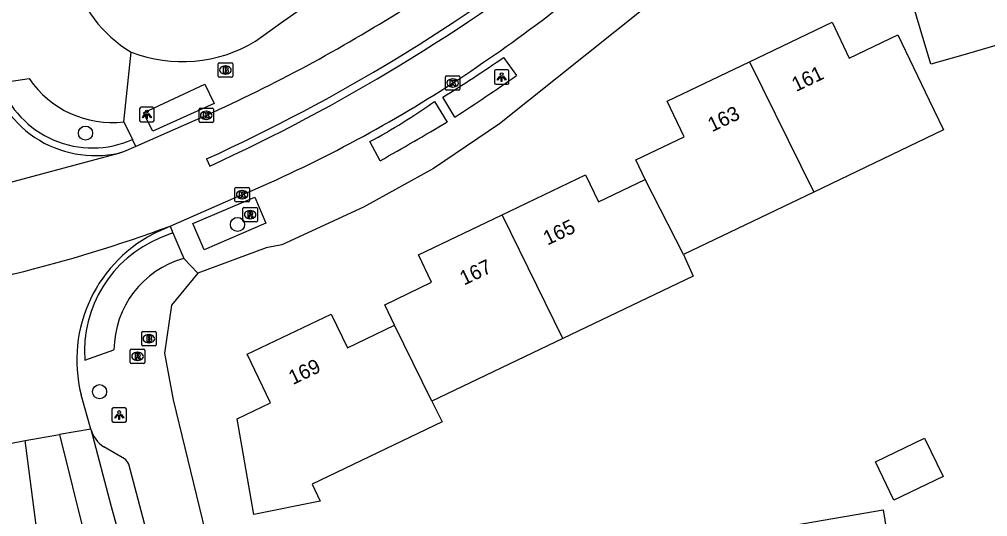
# Model space of a CAD drawing. Extents: x 162880 to 165536, y 384011 to 385179.
# Drawn here: x 164273.5 to 164340.3, y 384501.9 to 384536.2 of the extents above; entities that cross this region are included whole.
import ezdxf

# ---------------------------------------------------------------- set-up
doc = ezdxf.new("R2010")
doc.units = 0
for name, color, linetype in [('IMGEO_Boom', 7, 'Continuous'), ('IMGEO_Brandkraan', 7, 'Continuous'), ('IMGEO_Kolk', 7, 'Continuous'), ('IMGEO_Lichtpunt', 7, 'Continuous'), ('IMGEO_Pand', 7, 'Continuous'), ('IMGEO_Pand_nummerreeks', 7, 'Continuous'), ('IMGEO_Rijbaan_lokaal_gesloten', 7, 'Continuous'), ('IMGEO_Rijbaan_lokaal_open', 7, 'Continuous'), ('IMGEO_Rioolput', 7, 'Continuous'), ('IMGEO_Voetpad_open', 7, 'Continuous')]:
    doc.layers.add(name, color=color, linetype=linetype)

msp = doc.modelspace()

# ---------------------------------------------------------------- linework, layer by layer
at = {"layer": 'IMGEO_Boom'}
for centre in [(164278.022, 384528.35), (164288.518, 384522.046), (164278.995, 384510.496)]:
    msp.add_circle(centre, 0.489, dxfattribs=at)
at = {"layer": 'IMGEO_Brandkraan'}
for p, q in [((164287.184, 384532.282), (164287.184, 384533.134)), ((164287.259, 384533.208), (164288.111, 384533.208)), ((164288.185, 384533.134), (164288.185, 384532.282)), ((164287.672, 384532.988), (164287.697, 384532.988)), ((164288.111, 384532.208), (164287.259, 384532.208)), ((164287.695, 384532.428), (164287.67, 384532.428)), ((164281.901, 384513.73), (164281.901, 384514.582)), ((164281.976, 384514.656), (164282.828, 384514.656)), ((164282.389, 384514.436), (164282.414, 384514.436)), ((164282.902, 384514.582), (164282.902, 384513.73)), ((164282.412, 384513.876), (164282.387, 384513.876)), ((164282.828, 384513.656), (164281.976, 384513.656))]:
    msp.add_line(p, q, dxfattribs=at)
for points in [[(164287.184, 384532.282), (164287.184, 384533.134)], [(164287.259, 384533.208), (164288.111, 384533.208)], [(164288.185, 384533.134), (164288.185, 384532.282)], [(164287.532, 384532.908), (164287.532, 384532.508), (164287.745, 384532.508)], [(164287.763, 384532.908), (164287.532, 384532.908)], [(164287.711, 384532.827), (164287.657, 384532.827), (164287.657, 384532.751)], [(164287.657, 384532.751), (164287.71, 384532.751)], [(164287.719, 384532.675), (164287.657, 384532.675), (164287.657, 384532.594)], [(164287.657, 384532.594), (164287.719, 384532.594)], [(164288.111, 384532.208), (164287.259, 384532.208)], [(164281.901, 384513.73), (164281.901, 384514.582)], [(164281.976, 384514.656), (164282.828, 384514.656)], [(164282.902, 384514.582), (164282.902, 384513.73)], [(164282.249, 384514.356), (164282.249, 384513.956), (164282.462, 384513.956)], [(164282.48, 384514.356), (164282.249, 384514.356)], [(164282.428, 384514.275), (164282.374, 384514.275), (164282.374, 384514.199)], [(164282.374, 384514.199), (164282.427, 384514.199)], [(164282.436, 384514.123), (164282.374, 384514.123), (164282.374, 384514.042)], [(164282.374, 384514.042), (164282.436, 384514.042)], [(164282.828, 384513.656), (164281.976, 384513.656)]]:
    msp.add_lwpolyline(points, dxfattribs=at)
for centre, radius, start, end in [((164287.261, 384533.132), 0.0765, 91.55205, 178.44795), ((164287.261, 384533.132), 0.0765, 91.55205, 178.44795), ((164288.109, 384533.132), 0.0765, 1.55205, 88.44795), ((164288.109, 384533.132), 0.0765, 1.55205, 88.44795), ((164287.712, 384532.789), 0.0379, 267.82845, 90.93552), ((164287.72, 384532.634), 0.0404, 269.87594, 90.50774), ((164287.751, 384532.759), 0.251, 268.66757, 293.53466), ((164287.767, 384532.763), 0.145, 59.4692, 91.53667), ((164287.792, 384532.81), 0.0922, 285.51372, 58.15012), ((164287.797, 384532.618), 0.105, 301.31148, 78.98903), ((164287.261, 384532.284), 0.0765, 181.55205, 268.44795), ((164287.261, 384532.284), 0.0765, 181.55205, 268.44795), ((164288.109, 384532.284), 0.0765, 271.55205, 358.44795), ((164288.109, 384532.284), 0.0765, 271.55205, 358.44795), ((164281.978, 384514.58), 0.0765, 91.55205, 178.44795), ((164281.978, 384514.58), 0.0765, 91.55205, 178.44795), ((164282.826, 384514.58), 0.0765, 1.55205, 88.44795), ((164282.826, 384514.58), 0.0765, 1.55205, 88.44795), ((164281.978, 384513.732), 0.0765, 181.55205, 268.44795), ((164281.978, 384513.732), 0.0765, 181.55205, 268.44795), ((164282.429, 384514.237), 0.0379, 267.82845, 90.93552), ((164282.437, 384514.082), 0.0404, 269.87594, 90.50774), ((164282.468, 384514.207), 0.251, 268.66757, 293.53466), ((164282.484, 384514.211), 0.145, 59.4692, 91.53667), ((164282.509, 384514.258), 0.0922, 285.51372, 58.15012), ((164282.514, 384514.066), 0.105, 301.31148, 78.98903), ((164282.826, 384513.732), 0.0765, 271.55205, 358.44795), ((164282.826, 384513.732), 0.0765, 271.55205, 358.44795)]:
    msp.add_arc(centre, radius, start, end, dxfattribs=at)
for centre, major_axis, ratio, start_param, end_param in [((164287.671, 384532.708), (-0.387, 0.002), 0.722429, 4.712389, 7.853982), ((164287.696, 384532.708), (-0.39, 0.002), 0.717154, 1.570796, 4.712389), ((164282.388, 384514.156), (-0.387, 0.002), 0.722429, 4.712389, 7.853982), ((164282.413, 384514.156), (-0.39, 0.002), 0.717154, 1.570796, 4.712389)]:
    msp.add_ellipse(centre, major_axis=major_axis, ratio=ratio, start_param=start_param, end_param=end_param, dxfattribs=at)
at = {"layer": 'IMGEO_Kolk'}
for p, q in [((164302.876, 384531.387), (164302.876, 384532.239)), ((164302.951, 384532.313), (164303.803, 384532.313)), ((164303.364, 384532.093), (164303.389, 384532.093)), ((164303.877, 384532.239), (164303.877, 384531.387)), ((164303.803, 384531.313), (164302.951, 384531.313)), ((164303.387, 384531.533), (164303.362, 384531.533)), ((164285.86, 384529.152), (164285.86, 384530.004)), ((164285.935, 384530.078), (164286.787, 384530.078)), ((164286.348, 384529.858), (164286.373, 384529.858)), ((164286.861, 384530.004), (164286.861, 384529.152)), ((164286.371, 384529.298), (164286.346, 384529.298)), ((164286.787, 384529.078), (164285.935, 384529.078)), ((164288.341, 384523.678), (164288.341, 384524.53)), ((164288.416, 384524.604), (164289.268, 384524.604)), ((164289.342, 384524.53), (164289.342, 384523.678)), ((164288.852, 384523.824), (164288.827, 384523.824)), ((164288.829, 384524.384), (164288.854, 384524.384)), ((164289.268, 384523.604), (164288.416, 384523.604))]:
    msp.add_line(p, q, dxfattribs=at)
for points in [[(164302.876, 384531.387), (164302.876, 384532.239)], [(164302.951, 384532.313), (164303.803, 384532.313)], [(164303.197, 384532.013), (164303.32, 384532.013), (164303.32, 384531.862), (164303.45, 384532.013), (164303.614, 384532.013), (164303.468, 384531.862), (164303.621, 384531.613), (164303.469, 384531.613), (164303.384, 384531.777), (164303.32, 384531.71), (164303.32, 384531.613), (164303.197, 384531.613), (164303.197, 384532.013)], [(164303.877, 384532.239), (164303.877, 384531.387)], [(164303.803, 384531.313), (164302.951, 384531.313)], [(164285.86, 384529.152), (164285.86, 384530.004)], [(164285.935, 384530.078), (164286.787, 384530.078)], [(164286.181, 384529.778), (164286.304, 384529.778), (164286.304, 384529.627), (164286.434, 384529.778), (164286.598, 384529.778), (164286.452, 384529.627), (164286.605, 384529.378), (164286.453, 384529.378), (164286.368, 384529.542), (164286.304, 384529.475), (164286.304, 384529.378), (164286.181, 384529.378), (164286.181, 384529.778)], [(164286.861, 384530.004), (164286.861, 384529.152)], [(164286.787, 384529.078), (164285.935, 384529.078)], [(164288.341, 384523.678), (164288.341, 384524.53)], [(164288.416, 384524.604), (164289.268, 384524.604)], [(164289.342, 384524.53), (164289.342, 384523.678)], [(164288.662, 384524.304), (164288.785, 384524.304), (164288.785, 384524.153), (164288.915, 384524.304), (164289.079, 384524.304), (164288.933, 384524.153), (164289.086, 384523.904), (164288.934, 384523.904), (164288.849, 384524.068), (164288.785, 384524.001), (164288.785, 384523.904), (164288.662, 384523.904), (164288.662, 384524.304)], [(164289.268, 384523.604), (164288.416, 384523.604)]]:
    msp.add_lwpolyline(points, dxfattribs=at)
for centre, start, end in [((164302.953, 384532.237), 91.55205, 178.44795), ((164302.953, 384532.237), 91.55205, 178.44795), ((164303.801, 384532.237), 1.55205, 88.44795), ((164303.801, 384532.237), 1.55205, 88.44795), ((164302.953, 384531.389), 181.55205, 268.44795), ((164302.953, 384531.389), 181.55205, 268.44795), ((164303.801, 384531.389), 271.55205, 358.44795), ((164303.801, 384531.389), 271.55205, 358.44795), ((164285.937, 384530.002), 91.55205, 178.44795), ((164285.937, 384530.002), 91.55205, 178.44795), ((164286.785, 384530.002), 1.55205, 88.44795), ((164286.785, 384530.002), 1.55205, 88.44795), ((164285.937, 384529.154), 181.55205, 268.44795), ((164285.937, 384529.154), 181.55205, 268.44795), ((164286.785, 384529.154), 271.55205, 358.44795), ((164286.785, 384529.154), 271.55205, 358.44795), ((164288.418, 384524.528), 91.55205, 178.44795), ((164288.418, 384524.528), 91.55205, 178.44795), ((164289.266, 384524.528), 1.55205, 88.44795), ((164289.266, 384524.528), 1.55205, 88.44795), ((164288.418, 384523.68), 181.55205, 268.44795), ((164288.418, 384523.68), 181.55205, 268.44795), ((164289.266, 384523.68), 271.55205, 358.44795), ((164289.266, 384523.68), 271.55205, 358.44795)]:
    msp.add_arc(centre, 0.0765, start, end, dxfattribs=at)
for centre, major_axis, ratio, start_param, end_param in [((164303.363, 384531.813), (-0.387, 0.002), 0.722429, 4.712389, 7.853982), ((164303.388, 384531.813), (-0.39, 0.002), 0.717154, 1.570796, 4.712389), ((164286.347, 384529.578), (-0.387, 0.002), 0.722429, 4.712389, 7.853982), ((164286.372, 384529.578), (-0.39, 0.002), 0.717154, 1.570796, 4.712389), ((164288.828, 384524.104), (-0.387, 0.002), 0.722429, 4.712389, 7.853982), ((164288.853, 384524.104), (-0.39, 0.002), 0.717154, 1.570796, 4.712389)]:
    msp.add_ellipse(centre, major_axis=major_axis, ratio=ratio, start_param=start_param, end_param=end_param, dxfattribs=at)
at = {"layer": 'IMGEO_Lichtpunt'}
for p, q in [((164306.256, 384532.627), (164306.256, 384531.82)), ((164306.256, 384532.627), (164306.256, 384531.82)), ((164307.158, 384532.722), (164306.35, 384532.722)), ((164307.158, 384532.722), (164306.35, 384532.722)), ((164307.252, 384531.82), (164307.252, 384532.627)), ((164307.252, 384531.82), (164307.252, 384532.627)), ((164306.35, 384531.726), (164307.158, 384531.726)), ((164306.35, 384531.726), (164307.158, 384531.726)), ((164281.76, 384530.038), (164281.76, 384529.231)), ((164281.76, 384530.038), (164281.76, 384529.231)), ((164282.662, 384530.133), (164281.854, 384530.133)), ((164282.662, 384530.133), (164281.854, 384530.133)), ((164282.756, 384529.231), (164282.756, 384530.038)), ((164282.756, 384529.231), (164282.756, 384530.038)), ((164281.854, 384529.137), (164282.662, 384529.137)), ((164281.854, 384529.137), (164282.662, 384529.137)), ((164279.85, 384509.29), (164279.85, 384508.483)), ((164279.85, 384509.29), (164279.85, 384508.483)), ((164280.752, 384509.385), (164279.944, 384509.385)), ((164280.752, 384509.385), (164279.944, 384509.385)), ((164280.846, 384508.483), (164280.846, 384509.29)), ((164280.846, 384508.483), (164280.846, 384509.29)), ((164279.944, 384508.389), (164280.752, 384508.389)), ((164279.944, 384508.389), (164280.752, 384508.389))]:
    msp.add_line(p, q, dxfattribs=at)
for points in [[(164306.63, 384532.291), (164306.669, 384532.263), (164306.481, 384532.001), (164306.443, 384532.028), (164306.63, 384532.291)], [(164306.732, 384532.243), (164306.779, 384532.243), (164306.779, 384531.921), (164306.732, 384531.921), (164306.732, 384532.243)], [(164306.842, 384532.263), (164306.88, 384532.29), (164307.067, 384532.028), (164307.028, 384532), (164306.842, 384532.263)], [(164282.134, 384529.702), (164282.173, 384529.674), (164281.985, 384529.412), (164281.947, 384529.439), (164282.134, 384529.702)], [(164282.236, 384529.654), (164282.283, 384529.654), (164282.283, 384529.332), (164282.236, 384529.332), (164282.236, 384529.654)], [(164282.346, 384529.674), (164282.384, 384529.701), (164282.571, 384529.439), (164282.532, 384529.411), (164282.346, 384529.674)], [(164280.224, 384508.954), (164280.263, 384508.926), (164280.075, 384508.664), (164280.037, 384508.691), (164280.224, 384508.954)], [(164280.326, 384508.906), (164280.373, 384508.906), (164280.373, 384508.584), (164280.326, 384508.584), (164280.326, 384508.906)], [(164280.436, 384508.926), (164280.474, 384508.953), (164280.661, 384508.691), (164280.622, 384508.663), (164280.436, 384508.926)]]:
    msp.add_lwpolyline(points, dxfattribs=at)
for centre in [(164306.755, 384532.425), (164282.259, 384529.836), (164280.349, 384509.088)]:
    msp.add_circle(centre, 0.0994, dxfattribs=at)
for centre, start, end in [((164306.35, 384532.627), 90, 180), ((164306.35, 384532.627), 90, 180), ((164307.158, 384532.627), 0, 90), ((164307.158, 384532.627), 0, 90), ((164306.35, 384531.82), 180, 270), ((164306.35, 384531.82), 180, 270), ((164307.158, 384531.82), 270, 0), ((164307.158, 384531.82), 270, 360), ((164281.854, 384530.038), 90, 180), ((164281.854, 384530.038), 90, 180), ((164282.662, 384530.038), 0, 90), ((164282.662, 384530.038), 0, 90), ((164281.854, 384529.231), 180, 270), ((164281.854, 384529.231), 180, 270), ((164282.662, 384529.231), 270, 0), ((164282.662, 384529.231), 270, 360), ((164279.944, 384509.29), 90, 180), ((164279.944, 384509.29), 90, 180), ((164280.752, 384509.29), 0, 90), ((164280.752, 384509.29), 0, 90), ((164279.944, 384508.483), 180, 270), ((164279.944, 384508.483), 180, 270), ((164280.752, 384508.483), 270, 0), ((164280.752, 384508.483), 270, 360)]:
    msp.add_arc(centre, 0.0946, start, end, dxfattribs=at)
at = {"layer": 'IMGEO_Pand'}
for points in [[(164343.231, 384535.083), (164338.601, 384533.743), (164336.389, 384533.103), (164335.651, 384535.572), (164334.209, 384540.468)], [(164323.878, 384533.285), (164329.571, 384536.012), (164330.756, 384533.536), (164334.118, 384535.146), (164336.278, 384530.637), (164337.269, 384528.567), (164328.304, 384524.274)], [(164316.676, 384525.142), (164316.023, 384526.503), (164319.36, 384528.101), (164318.183, 384530.558), (164323.878, 384533.285)], [(164323.878, 384533.285), (164328.304, 384524.274)], [(164306.785, 384522.712), (164312.556, 384525.476), (164313.456, 384523.6), (164316.676, 384525.142)], [(164319.307, 384519.965), (164316.676, 384525.142)], [(164328.304, 384524.274), (164319.307, 384519.965)], [(164299.361, 384515.088), (164298.681, 384516.505), (164301.922, 384518.057), (164301.016, 384519.949), (164306.785, 384522.712)], [(164310.981, 384514.168), (164306.785, 384522.712)], [(164319.307, 384519.965), (164319.978, 384518.476), (164310.981, 384514.168)], [(164301.942, 384509.84), (164302.646, 384508.409), (164293.663, 384504.108), (164294.23, 384502.941), (164289.646, 384502.024), (164288.506, 384508.613), (164290.79, 384509.727), (164289.187, 384513.076), (164294.99, 384515.854), (164296.105, 384513.528), (164299.361, 384515.088)], [(164301.942, 384509.84), (164299.361, 384515.088)], [(164310.981, 384514.168), (164301.942, 384509.84)], [(164333.841, 384503.003), (164332.568, 384505.659), (164335.962, 384507.286), (164337.235, 384504.629), (164333.841, 384503.003)], [(164322.669, 384493.763), (164321.526, 384500), (164321.467, 384500.324), (164333.095, 384502.344), (164333.336, 384500.91)]]:
    msp.add_lwpolyline(points, dxfattribs=at)
at = {"layer": 'IMGEO_Rijbaan_lokaal_gesloten'}
for points in [[(164286.361, 384529.578), (164281.489, 384527.428)], [(164281.489, 384527.428), (164280.641, 384527.053)], [(164280.641, 384527.053), (164280.303, 384526.951), (164271.177, 384524.499), (164261.372, 384522.084), (164260.145, 384521.86)], [(164286.382, 384526.565), (164286.599, 384526.079)], [(164283.876, 384521.927), (164288.842, 384524.104)], [(164283.076, 384521.576), (164283.876, 384521.927)], [(164278.398, 384507.902), (164277.715, 384510.29)], [(164278.398, 384507.902), (164276.232, 384507.545)], [(164278.398, 384507.902), (164279.801, 384502.576), (164281.268, 384497.23)], [(164271.595, 384506.684), (164273.858, 384507.133)], [(164273.858, 384507.133), (164276.232, 384507.545)], [(164275.132, 384483.563), (164277.231, 384484.02), (164276.432, 384488.834), (164275.49, 384494.55), (164273.858, 384507.133)], [(164276.232, 384507.545), (164277.999, 384500.396)]]:
    msp.add_lwpolyline(points, dxfattribs=at)
for centre, radius, start, end in [((164233.509, 384642.199), 127.149, 294.57204, 321.27787), ((164233.476, 384642.181), 127.678, 294.58672, 321.29938), ((164243.341, 384623.883), 109.914, 303.10707, 311.39454), ((164239.746, 384632.591), 113.069, 294.34745, 302.18983), ((164252.885, 384609.456), 92.617, 292.84451, 303.03621), ((164248.46, 384618.589), 102.946, 277.53785, 290.12203), ((164287.25, 384512.677), 9.829, 115.12764, 194.05568)]:
    msp.add_arc(centre, radius, start, end, dxfattribs=at)
at = {"layer": 'IMGEO_Rijbaan_lokaal_open'}
msp.add_lwpolyline([(164280.641, 384527.053), (164280.328, 384526.976)], dxfattribs=at)
msp.add_arc((164278.696, 384534.322), 7.525, 190.10745, 282.52704, dxfattribs=at)
at = {"layer": 'IMGEO_Rioolput'}
for p, q in [((164288.89, 384522.296), (164288.89, 384523.148)), ((164288.965, 384523.222), (164289.817, 384523.222)), ((164289.891, 384523.148), (164289.891, 384522.296)), ((164289.401, 384522.442), (164289.376, 384522.442)), ((164289.378, 384523.002), (164289.403, 384523.002)), ((164289.817, 384522.222), (164288.965, 384522.222)), ((164281.114, 384512.51), (164281.114, 384513.362)), ((164281.189, 384513.436), (164282.041, 384513.436)), ((164281.602, 384513.216), (164281.627, 384513.216)), ((164282.115, 384513.362), (164282.115, 384512.51)), ((164282.041, 384512.436), (164281.189, 384512.436)), ((164281.625, 384512.656), (164281.6, 384512.656))]:
    msp.add_line(p, q, dxfattribs=at)
for points in [[(164288.89, 384522.296), (164288.89, 384523.148)], [(164288.965, 384523.222), (164289.817, 384523.222)], [(164289.891, 384523.148), (164289.891, 384522.296)], [(164289.479, 384522.92), (164289.227, 384522.922), (164289.227, 384522.522)], [(164289.227, 384522.522), (164289.351, 384522.522), (164289.351, 384522.684), (164289.362, 384522.684)], [(164289.405, 384522.841), (164289.351, 384522.841), (164289.351, 384522.76)], [(164289.351, 384522.76), (164289.403, 384522.76)], [(164289.409, 384522.655), (164289.48, 384522.522), (164289.62, 384522.522), (164289.555, 384522.648)], [(164289.817, 384522.222), (164288.965, 384522.222)], [(164281.114, 384512.51), (164281.114, 384513.362)], [(164281.189, 384513.436), (164282.041, 384513.436)], [(164281.703, 384513.134), (164281.451, 384513.136), (164281.451, 384512.736)], [(164282.115, 384513.362), (164282.115, 384512.51)], [(164282.041, 384512.436), (164281.189, 384512.436)], [(164281.451, 384512.736), (164281.575, 384512.736), (164281.575, 384512.898), (164281.586, 384512.898)], [(164281.629, 384513.055), (164281.575, 384513.055), (164281.575, 384512.974)], [(164281.575, 384512.974), (164281.627, 384512.974)], [(164281.633, 384512.869), (164281.704, 384512.736), (164281.844, 384512.736), (164281.779, 384512.862)]]:
    msp.add_lwpolyline(points, dxfattribs=at)
for centre, radius, start, end in [((164288.967, 384523.146), 0.0765, 91.55205, 178.44795), ((164288.967, 384523.146), 0.0765, 91.55205, 178.44795), ((164289.815, 384523.146), 0.0765, 1.55205, 88.44795), ((164289.815, 384523.146), 0.0765, 1.55205, 88.44795), ((164289.361, 384522.631), 0.0533, 26.02933, 88.69889), ((164289.387, 384522.949), 0.19, 274.7715, 282.96867), ((164289.411, 384522.745), 0.0964, 77.00612, 93.18647), ((164289.425, 384522.802), 0.0378, 276.66336, 79.67722), ((164289.478, 384522.81), 0.109, 350.36119, 89.41601), ((164289.476, 384522.81), 0.112, 277.58423, 350.98172), ((164289.46, 384522.595), 0.108, 29.51342, 73.79051), ((164288.967, 384522.298), 0.0765, 181.55205, 268.44795), ((164288.967, 384522.298), 0.0765, 181.55205, 268.44795), ((164289.815, 384522.298), 0.0765, 271.55205, 358.44795), ((164289.815, 384522.298), 0.0765, 271.55205, 358.44795), ((164281.191, 384513.36), 0.0765, 91.55205, 178.44795), ((164281.191, 384513.36), 0.0765, 91.55205, 178.44795), ((164281.702, 384513.024), 0.109, 350.36119, 89.41601), ((164282.039, 384513.36), 0.0765, 1.55205, 88.44795), ((164282.039, 384513.36), 0.0765, 1.55205, 88.44795), ((164281.191, 384512.512), 0.0765, 181.55205, 268.44795), ((164281.191, 384512.512), 0.0765, 181.55205, 268.44795), ((164281.585, 384512.845), 0.0533, 26.02933, 88.69889), ((164281.611, 384513.163), 0.19, 274.7715, 282.96867), ((164281.635, 384512.959), 0.0964, 77.00612, 93.18647), ((164281.649, 384513.016), 0.0378, 276.66336, 79.67722), ((164281.7, 384513.024), 0.112, 277.58423, 350.98172), ((164281.684, 384512.809), 0.108, 29.51342, 73.79051), ((164282.039, 384512.512), 0.0765, 271.55205, 358.44795), ((164282.039, 384512.512), 0.0765, 271.55205, 358.44795)]:
    msp.add_arc(centre, radius, start, end, dxfattribs=at)
for centre, major_axis, ratio, start_param, end_param in [((164289.377, 384522.722), (-0.387, 0.002), 0.722429, 4.712389, 7.853982), ((164289.402, 384522.722), (-0.39, 0.002), 0.717154, 1.570796, 4.712389), ((164281.601, 384512.936), (-0.387, 0.002), 0.722429, 4.712389, 7.853982), ((164281.626, 384512.936), (-0.39, 0.002), 0.717154, 1.570796, 4.712389)]:
    msp.add_ellipse(centre, major_axis=major_axis, ratio=ratio, start_param=start_param, end_param=end_param, dxfattribs=at)
at = {"layer": 'IMGEO_Voetpad_open'}
for points in [[(164289.768, 384534.7), (164291.477, 384535.954), (164309.602, 384548.644), (164322.198, 384559.899), (164322.408, 384560.17), (164322.494, 384560.391), (164335.312, 384590.058), (164348.766, 384620.706), (164354.011, 384618.805), (164357.798, 384629.685), (164376.258, 384683.505)], [(164316.513, 384536.895), (164306.606, 384528.987), (164302.056, 384525.919), (164297.225, 384523.229), (164291.581, 384520.639), (164290.508, 384520.429), (164285.786, 384518.69)], [(164280.664, 384529.135), (164281.176, 384533.942)], [(164306.883, 384533.577), (164307.792, 384532.326)], [(164272.105, 384531.823), (164274.128, 384532.123)], [(164286.268, 384531.721), (164286.913, 384530.399), (164282.662, 384528.478), (164282.02, 384529.761), (164286.268, 384531.721)], [(164302.121, 384530.54), (164302.991, 384529.119)], [(164303.527, 384529.455), (164302.693, 384530.823)], [(164280.664, 384529.135), (164281.257, 384527.91)], [(164281.489, 384527.428), (164281.257, 384527.91)], [(164298.374, 384526.444), (164297.65, 384527.763)], [(164290.476, 384522.127), (164286.215, 384520.292), (164285.445, 384522.108), (164289.704, 384523.929), (164290.476, 384522.127)], [(164283.876, 384521.927), (164284.064, 384521.474)], [(164284.064, 384521.474), (164283.185, 384521.116)], [(164284.064, 384521.474), (164284.813, 384519.697)], [(164284.813, 384519.697), (164285.786, 384518.69)], [(164285.786, 384518.69), (164283.972, 384516.463), (164283.48, 384513.165), (164284.083, 384509.933), (164286.485, 384500), (164287.479, 384494.408), (164289.825, 384479.842), (164292.496, 384465.91), (164295.335, 384441.27), (164299.12, 384411.99)], [(164277.972, 384512.683), (164279.989, 384513.392)], [(164280.712, 384505.857), (164279.287, 384506.686)], [(164282.311, 384500.609), (164281.004, 384505.49)]]:
    msp.add_lwpolyline(points, dxfattribs=at)
for centre, radius, start, end in [((164285.829, 384541.704), 9.05, 195.20796, 239.06084), ((164284.701, 384543.059), 9.774, 248.85995, 301.2234), ((164249.201, 384616.772), 101.236, 301.89706, 304.73512), ((164278.501, 384534.124), 6.798, 199.78762, 293.91346), ((164279.855, 384536.007), 6.919, 214.1458, 276.7182), ((164209.354, 384673.956), 172.479, 303.09264, 304.80058), ((164277.425, 384565.313), 42.65, 298.30743, 305.38255), ((164189.496, 384719.687), 221.804, 299.39797, 300.77637), ((164286.405, 384513.298), 8.455, 112.38351, 184.17053), ((164286.574, 384513.352), 6.585, 105.50889, 179.6514), ((164280.46, 384508.477), 2.141, 195.57032, 236.76968), ((164280.253, 384505.192), 0.808, 21.62755, 55.38679)]:
    msp.add_arc(centre, radius, start, end, dxfattribs=at)

# ---------------------------------------------------------------- texts
at = {"layer": 'IMGEO_Pand_nummerreeks'}
for s, rotation, p in [('161', 25.59093, (164327.083, 384531.183)), ('163', 25.59093, (164321.286, 384528.407)), ('165', 25.59176, (164309.927, 384520.58)), ('167', 25.59402, (164304.158, 384517.816)), ('169', 25.58257, (164292.344, 384510.95))]:
    msp.add_text(s, height=1, rotation=rotation, dxfattribs=at).set_placement(p)

doc.saveas('drawing.dxf')
